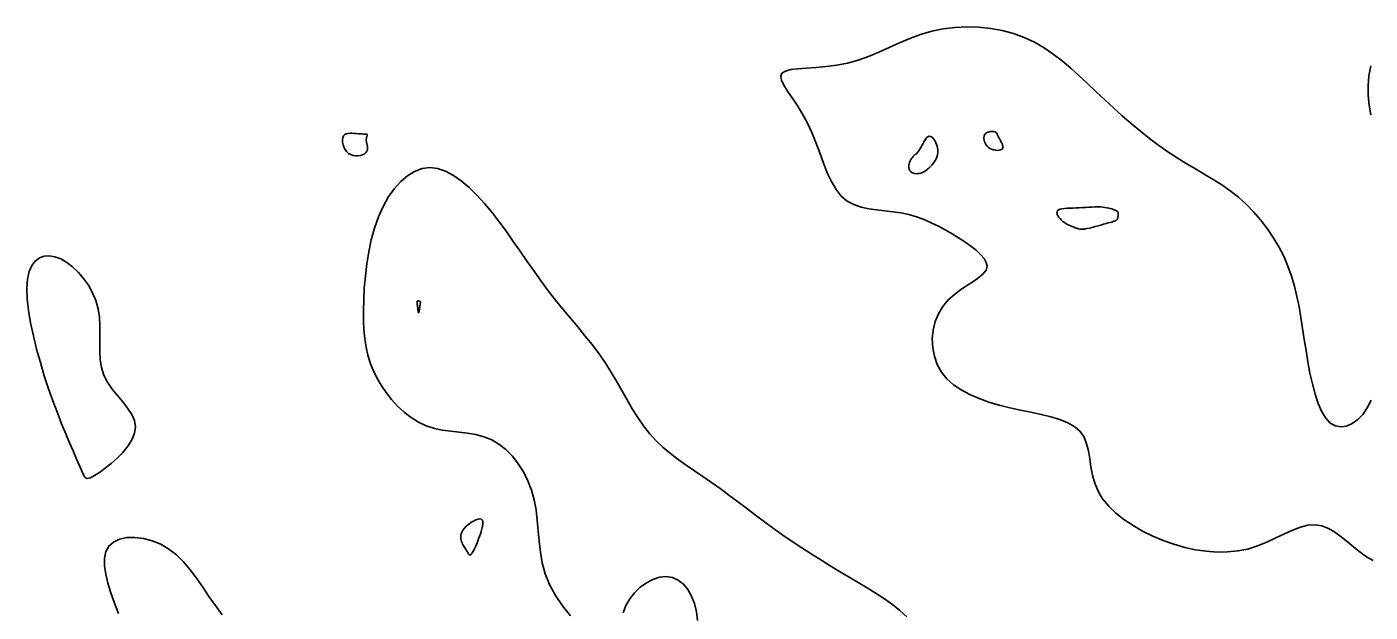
# Model space of a CAD drawing. Extents: x 3040093 to 3056816, y 408076 to 509144.
# Drawn here: x 3046489.7 to 3046611.4, y 435540.7 to 435593.7 of the extents above; entities that cross this region are included whole.
import ezdxf

# ---------------------------------------------------------------- set-up
doc = ezdxf.new("R2010")
doc.units = 0
doc.layers.add('V-CHAN-CONT-EL17', color=7, linetype='Continuous')

msp = doc.modelspace()

# ---------------------------------------------------------------- linework, layer by layer
at = {"layer": 'V-CHAN-CONT-EL17'}
for points in [[(3046564.05, 435577.94), (3046563.51, 435578.39), (3046563.03, 435578.98), (3046562.62, 435579.7), (3046562.24, 435580.51), (3046561.89, 435581.38), (3046561.55, 435582.3), (3046561.2, 435583.24), (3046560.83, 435584.16), (3046560.43, 435585.05), (3046559.97, 435585.87), (3046559.5, 435586.62), (3046559.05, 435587.3), (3046558.64, 435587.91), (3046558.31, 435588.44), (3046558.09, 435588.89), (3046558.02, 435589.25), (3046558.13, 435589.53), (3046558.44, 435589.72), (3046558.94, 435589.85), (3046559.58, 435589.92), (3046560.35, 435589.98), (3046561.22, 435590.04), (3046562.15, 435590.12), (3046563.11, 435590.24), (3046564.08, 435590.43), (3046565.04, 435590.71), (3046565.98, 435591.05), (3046566.9, 435591.44), (3046567.83, 435591.85), (3046568.77, 435592.27), (3046569.72, 435592.66), (3046570.69, 435593.02), (3046571.7, 435593.32), (3046572.74, 435593.54), (3046573.81, 435593.67), (3046574.89, 435593.72), (3046575.97, 435593.69), (3046577.04, 435593.58), (3046578.09, 435593.39), (3046579.11, 435593.12), (3046580.08, 435592.76), (3046581, 435592.33), (3046581.87, 435591.83), (3046582.71, 435591.26), (3046583.51, 435590.64), (3046584.29, 435589.98), (3046585.05, 435589.29), (3046585.82, 435588.58), (3046586.58, 435587.85), (3046587.37, 435587.11), (3046588.16, 435586.38), (3046588.96, 435585.66), (3046589.78, 435584.95), (3046590.6, 435584.27), (3046591.43, 435583.61), (3046592.26, 435582.98), (3046593.09, 435582.4), (3046593.92, 435581.86), (3046594.75, 435581.35), (3046595.58, 435580.87), (3046596.39, 435580.39), (3046597.19, 435579.91), (3046597.97, 435579.41), (3046598.73, 435578.87), (3046599.47, 435578.29), (3046600.17, 435577.66), (3046600.85, 435576.97), (3046601.49, 435576.24), (3046602.08, 435575.46), (3046602.63, 435574.65), (3046603.13, 435573.81), (3046603.58, 435572.94), (3046603.96, 435572.05), (3046604.29, 435571.15), (3046604.56, 435570.23), (3046604.78, 435569.3), (3046604.98, 435568.35), (3046605.14, 435567.39), (3046605.29, 435566.41), (3046605.44, 435565.41), (3046605.6, 435564.4), (3046605.77, 435563.37), (3046605.96, 435562.35), (3046606.18, 435561.37), (3046606.42, 435560.44), (3046606.7, 435559.6), (3046607.02, 435558.86), (3046607.39, 435558.27), (3046607.8, 435557.83), (3046608.26, 435557.57), (3046608.76, 435557.49), (3046609.27, 435557.56), (3046609.79, 435557.79), (3046610.28, 435558.15), (3046610.75, 435558.62), (3046611.15, 435559.21), (3046611.49, 435559.9)], [(3046611.48, 435585.76), (3046611.32, 435586.62), (3046611.23, 435587.49), (3046611.22, 435588.37), (3046611.29, 435589.28), (3046611.46, 435590.19)], [(3046538.98, 435540.37), (3046538.25, 435541.26), (3046537.61, 435542.21), (3046537.08, 435543.19), (3046536.69, 435544.18), (3046536.42, 435545.16), (3046536.25, 435546.14), (3046536.13, 435547.12), (3046536.05, 435548.08), (3046535.97, 435549.03), (3046535.86, 435549.96), (3046535.69, 435550.87), (3046535.44, 435551.75), (3046535.12, 435552.6), (3046534.71, 435553.41), (3046534.25, 435554.15), (3046533.72, 435554.82), (3046533.13, 435555.42), (3046532.5, 435555.91), (3046531.84, 435556.3), (3046531.13, 435556.59), (3046530.41, 435556.78), (3046529.66, 435556.91), (3046528.91, 435557), (3046528.15, 435557.09), (3046527.39, 435557.19), (3046526.65, 435557.35), (3046525.92, 435557.58), (3046525.22, 435557.9), (3046524.55, 435558.32), (3046523.91, 435558.81), (3046523.32, 435559.36), (3046522.77, 435559.96), (3046522.27, 435560.6), (3046521.82, 435561.27), (3046521.43, 435561.94), (3046521.11, 435562.61), (3046520.84, 435563.29), (3046520.63, 435563.99), (3046520.47, 435564.71), (3046520.35, 435565.47), (3046520.27, 435566.27), (3046520.24, 435567.12), (3046520.23, 435568.04), (3046520.25, 435569.03), (3046520.3, 435570.07), (3046520.4, 435571.15), (3046520.53, 435572.25), (3046520.71, 435573.35), (3046520.94, 435574.44), (3046521.23, 435575.5), (3046521.59, 435576.5), (3046522, 435577.44), (3046522.48, 435578.29), (3046523.02, 435579.05), (3046523.6, 435579.7), (3046524.21, 435580.23), (3046524.86, 435580.63), (3046525.54, 435580.88), (3046526.23, 435580.97), (3046526.94, 435580.89), (3046527.65, 435580.65), (3046528.37, 435580.27), (3046529.08, 435579.77), (3046529.79, 435579.16), (3046530.5, 435578.47), (3046531.19, 435577.71), (3046531.87, 435576.9), (3046532.53, 435576.06), (3046533.17, 435575.18), (3046533.8, 435574.29), (3046534.43, 435573.39), (3046535.06, 435572.48), (3046535.69, 435571.58), (3046536.32, 435570.69), (3046536.97, 435569.82), (3046537.63, 435568.97), (3046538.3, 435568.15), (3046538.98, 435567.34), (3046539.64, 435566.54), (3046540.29, 435565.74), (3046540.93, 435564.94), (3046541.54, 435564.13), (3046542.11, 435563.31), (3046542.64, 435562.47), (3046543.15, 435561.62), (3046543.63, 435560.77), (3046544.1, 435559.93), (3046544.58, 435559.11), (3046545.07, 435558.32), (3046545.59, 435557.57), (3046546.14, 435556.87), (3046546.73, 435556.23), (3046547.37, 435555.63), (3046548.04, 435555.07), (3046548.74, 435554.54), (3046549.46, 435554.02), (3046550.21, 435553.51), (3046550.97, 435552.99), (3046551.75, 435552.45), (3046552.53, 435551.9), (3046553.32, 435551.31), (3046554.12, 435550.72), (3046554.92, 435550.11), (3046555.73, 435549.49), (3046556.55, 435548.88), (3046557.38, 435548.27), (3046558.22, 435547.67), (3046559.07, 435547.09), (3046559.93, 435546.52), (3046560.79, 435545.97), (3046561.65, 435545.43), (3046562.51, 435544.91), (3046563.36, 435544.39), (3046564.21, 435543.88), (3046565.04, 435543.39), (3046565.86, 435542.9), (3046566.66, 435542.4), (3046567.42, 435541.9), (3046568.15, 435541.39), (3046568.82, 435540.84), (3046569.43, 435540.27)], [(3046611.69, 435545.37), (3046611.08, 435545.72), (3046610.49, 435546.13), (3046609.92, 435546.59), (3046609.35, 435547.07), (3046608.79, 435547.52), (3046608.22, 435547.94), (3046607.64, 435548.28), (3046607.04, 435548.52), (3046606.43, 435548.62), (3046605.77, 435548.58), (3046605.09, 435548.4), (3046604.38, 435548.13), (3046603.64, 435547.79), (3046602.86, 435547.42), (3046602.05, 435547.04), (3046601.21, 435546.7), (3046600.34, 435546.42), (3046599.43, 435546.24), (3046598.5, 435546.15), (3046597.54, 435546.14), (3046596.57, 435546.21), (3046595.59, 435546.35), (3046594.61, 435546.57), (3046593.64, 435546.85), (3046592.67, 435547.2), (3046591.72, 435547.59), (3046590.8, 435548.04), (3046589.93, 435548.54), (3046589.11, 435549.08), (3046588.37, 435549.67), (3046587.73, 435550.29), (3046587.18, 435550.96), (3046586.76, 435551.65), (3046586.46, 435552.38), (3046586.26, 435553.12), (3046586.12, 435553.87), (3046586.01, 435554.6), (3046585.89, 435555.3), (3046585.73, 435555.96), (3046585.5, 435556.55), (3046585.15, 435557.07), (3046584.66, 435557.5), (3046584.04, 435557.85), (3046583.31, 435558.15), (3046582.5, 435558.39), (3046581.62, 435558.61), (3046580.69, 435558.81), (3046579.73, 435559.01), (3046578.76, 435559.22), (3046577.81, 435559.46), (3046576.88, 435559.73), (3046575.99, 435560.05), (3046575.15, 435560.41), (3046574.38, 435560.83), (3046573.68, 435561.3), (3046573.08, 435561.84), (3046572.58, 435562.45), (3046572.2, 435563.14), (3046571.94, 435563.88), (3046571.79, 435564.66), (3046571.75, 435565.46), (3046571.83, 435566.25), (3046572.02, 435567.02), (3046572.31, 435567.74), (3046572.7, 435568.4), (3046573.19, 435568.98), (3046573.75, 435569.48), (3046574.34, 435569.93), (3046574.94, 435570.33), (3046575.5, 435570.69), (3046575.98, 435571.03), (3046576.37, 435571.36), (3046576.62, 435571.69), (3046576.71, 435572.03), (3046576.64, 435572.38), (3046576.44, 435572.75), (3046576.13, 435573.11), (3046575.72, 435573.49), (3046575.24, 435573.86), (3046574.7, 435574.24), (3046574.13, 435574.61), (3046573.54, 435574.97), (3046572.93, 435575.33), (3046572.3, 435575.66), (3046571.66, 435575.97), (3046571, 435576.26), (3046570.32, 435576.51), (3046569.62, 435576.71), (3046568.91, 435576.87), (3046568.18, 435576.98), (3046567.44, 435577.06), (3046566.71, 435577.14), (3046565.99, 435577.24), (3046565.3, 435577.4), (3046564.65, 435577.62), (3046564.05, 435577.94)], [(3046498.05, 435540.57), (3046497.68, 435541.52), (3046497.35, 435542.44), (3046497.07, 435543.32), (3046496.88, 435544.15), (3046496.77, 435544.91), (3046496.77, 435545.6), (3046496.9, 435546.19), (3046497.17, 435546.68), (3046497.59, 435547.05), (3046498.14, 435547.3), (3046498.79, 435547.45), (3046499.52, 435547.47), (3046500.29, 435547.38), (3046501.08, 435547.17), (3046501.86, 435546.85), (3046502.61, 435546.42), (3046503.3, 435545.89), (3046503.93, 435545.25), (3046504.53, 435544.54), (3046505.11, 435543.78), (3046505.67, 435542.96), (3046506.23, 435542.13), (3046506.82, 435541.29), (3046507.43, 435540.45)], [(3046550.49, 435539.94), (3046550.4, 435540.74), (3046550.22, 435541.48), (3046549.95, 435542.16), (3046549.62, 435542.75), (3046549.21, 435543.24), (3046548.74, 435543.61), (3046548.21, 435543.84), (3046547.65, 435543.92), (3046547.05, 435543.86), (3046546.44, 435543.66), (3046545.85, 435543.36), (3046545.29, 435542.95), (3046544.78, 435542.46), (3046544.34, 435541.91), (3046543.99, 435541.29), (3046543.75, 435540.64)]]:
    msp.add_lwpolyline(points, dxfattribs=at)
for points in [[(3046518.7, 435582.42), (3046518.56, 435582.61), (3046518.45, 435582.83), (3046518.38, 435583.05), (3046518.33, 435583.28), (3046518.33, 435583.5), (3046518.36, 435583.69), (3046518.42, 435583.85), (3046518.53, 435583.96), (3046518.67, 435584.03), (3046518.83, 435584.07), (3046519.02, 435584.09), (3046519.21, 435584.09), (3046519.4, 435584.07), (3046519.6, 435584.05), (3046519.78, 435584.03), (3046519.94, 435584.02), (3046520.09, 435584.02), (3046520.22, 435584.01), (3046520.33, 435584.01), (3046520.42, 435584.01), (3046520.49, 435584.01), (3046520.54, 435583.99), (3046520.57, 435583.98), (3046520.58, 435583.95), (3046520.57, 435583.91), (3046520.56, 435583.85), (3046520.54, 435583.79), (3046520.51, 435583.72), (3046520.49, 435583.63), (3046520.48, 435583.53), (3046520.48, 435583.42), (3046520.5, 435583.29), (3046520.53, 435583.15), (3046520.56, 435583.01), (3046520.58, 435582.86), (3046520.59, 435582.72), (3046520.58, 435582.58), (3046520.53, 435582.45), (3046520.44, 435582.33), (3046520.31, 435582.23), (3046520.15, 435582.14), (3046519.95, 435582.08), (3046519.73, 435582.05), (3046519.51, 435582.05), (3046519.28, 435582.08), (3046519.07, 435582.15), (3046518.87, 435582.26)], [(3046570.57, 435580.45), (3046570.71, 435580.48), (3046570.85, 435580.54), (3046570.99, 435580.6), (3046571.14, 435580.69), (3046571.28, 435580.79), (3046571.43, 435580.91), (3046571.57, 435581.04), (3046571.71, 435581.19), (3046571.84, 435581.35), (3046571.96, 435581.53), (3046572.06, 435581.71), (3046572.15, 435581.91), (3046572.21, 435582.12), (3046572.25, 435582.34), (3046572.25, 435582.56), (3046572.23, 435582.79), (3046572.17, 435583.02), (3046572.08, 435583.23), (3046571.98, 435583.43), (3046571.86, 435583.59), (3046571.73, 435583.72), (3046571.6, 435583.79), (3046571.47, 435583.81), (3046571.35, 435583.77), (3046571.23, 435583.67), (3046571.12, 435583.53), (3046571.01, 435583.35), (3046570.91, 435583.17), (3046570.81, 435582.97), (3046570.7, 435582.78), (3046570.6, 435582.6), (3046570.5, 435582.46), (3046570.4, 435582.34), (3046570.31, 435582.23), (3046570.21, 435582.15), (3046570.12, 435582.06), (3046570.03, 435581.98), (3046569.95, 435581.9), (3046569.87, 435581.8), (3046569.8, 435581.7), (3046569.74, 435581.58), (3046569.69, 435581.45), (3046569.66, 435581.32), (3046569.63, 435581.19), (3046569.62, 435581.06), (3046569.63, 435580.94), (3046569.66, 435580.83), (3046569.7, 435580.73), (3046569.77, 435580.64), (3046569.85, 435580.57), (3046569.95, 435580.51), (3046570.06, 435580.46), (3046570.17, 435580.43), (3046570.3, 435580.42), (3046570.43, 435580.43)], [(3046577.12, 435582.63), (3046577.29, 435582.57), (3046577.46, 435582.54), (3046577.63, 435582.53), (3046577.79, 435582.54), (3046577.93, 435582.57), (3046578.04, 435582.62), (3046578.12, 435582.7), (3046578.15, 435582.79), (3046578.15, 435582.9), (3046578.12, 435583.02), (3046578.07, 435583.15), (3046578, 435583.29), (3046577.93, 435583.42), (3046577.86, 435583.54), (3046577.79, 435583.66), (3046577.74, 435583.76), (3046577.7, 435583.85), (3046577.67, 435583.92), (3046577.64, 435583.99), (3046577.62, 435584.04), (3046577.59, 435584.09), (3046577.56, 435584.13), (3046577.52, 435584.16), (3046577.46, 435584.19), (3046577.4, 435584.21), (3046577.32, 435584.23), (3046577.24, 435584.24), (3046577.16, 435584.24), (3046577.07, 435584.24), (3046576.98, 435584.23), (3046576.89, 435584.22), (3046576.81, 435584.19), (3046576.72, 435584.16), (3046576.65, 435584.11), (3046576.58, 435584.06), (3046576.52, 435583.99), (3046576.48, 435583.91), (3046576.45, 435583.82), (3046576.43, 435583.71), (3046576.43, 435583.59), (3046576.45, 435583.46), (3046576.49, 435583.32), (3046576.54, 435583.18), (3046576.62, 435583.04), (3046576.71, 435582.92), (3046576.83, 435582.8), (3046576.96, 435582.7)], [(3046584.73, 435575.52), (3046584.82, 435575.48), (3046584.91, 435575.45), (3046585, 435575.42), (3046585.11, 435575.4), (3046585.23, 435575.39), (3046585.37, 435575.39), (3046585.55, 435575.41), (3046585.75, 435575.45), (3046585.98, 435575.5), (3046586.23, 435575.56), (3046586.5, 435575.63), (3046586.76, 435575.7), (3046587.02, 435575.77), (3046587.26, 435575.84), (3046587.49, 435575.9), (3046587.69, 435575.96), (3046587.86, 435576), (3046588, 435576.04), (3046588.13, 435576.08), (3046588.23, 435576.11), (3046588.31, 435576.15), (3046588.38, 435576.18), (3046588.44, 435576.22), (3046588.48, 435576.26), (3046588.51, 435576.3), (3046588.53, 435576.35), (3046588.55, 435576.4), (3046588.56, 435576.45), (3046588.57, 435576.51), (3046588.57, 435576.56), (3046588.58, 435576.61), (3046588.58, 435576.65), (3046588.59, 435576.7), (3046588.6, 435576.74), (3046588.6, 435576.78), (3046588.6, 435576.82), (3046588.6, 435576.85), (3046588.6, 435576.89), (3046588.59, 435576.92), (3046588.57, 435576.95), (3046588.55, 435576.98), (3046588.52, 435577), (3046588.48, 435577.03), (3046588.43, 435577.06), (3046588.37, 435577.09), (3046588.3, 435577.12), (3046588.22, 435577.15), (3046588.12, 435577.19), (3046588, 435577.23), (3046587.88, 435577.27), (3046587.73, 435577.31), (3046587.57, 435577.34), (3046587.39, 435577.37), (3046587.19, 435577.4), (3046586.98, 435577.41), (3046586.74, 435577.42), (3046586.48, 435577.41), (3046586.21, 435577.4), (3046585.93, 435577.39), (3046585.65, 435577.37), (3046585.36, 435577.35), (3046585.06, 435577.34), (3046584.77, 435577.32), (3046584.49, 435577.31), (3046584.22, 435577.3), (3046583.96, 435577.29), (3046583.72, 435577.27), (3046583.51, 435577.24), (3046583.34, 435577.21), (3046583.2, 435577.15), (3046583.1, 435577.08), (3046583.05, 435576.98), (3046583.04, 435576.87), (3046583.07, 435576.75), (3046583.13, 435576.61), (3046583.22, 435576.48), (3046583.33, 435576.35), (3046583.45, 435576.22), (3046583.58, 435576.1), (3046583.72, 435576), (3046583.86, 435575.91), (3046584, 435575.83), (3046584.14, 435575.77), (3046584.28, 435575.71), (3046584.41, 435575.65), (3046584.52, 435575.61), (3046584.63, 435575.56)], [(3046490.96, 435563.31), (3046490.62, 435564.53), (3046490.33, 435565.74), (3046490.08, 435566.92), (3046489.89, 435568.04), (3046489.78, 435569.09), (3046489.74, 435570.04), (3046489.79, 435570.86), (3046489.94, 435571.55), (3046490.18, 435572.1), (3046490.49, 435572.51), (3046490.87, 435572.79), (3046491.3, 435572.95), (3046491.77, 435572.98), (3046492.28, 435572.9), (3046492.81, 435572.7), (3046493.35, 435572.39), (3046493.88, 435571.99), (3046494.39, 435571.5), (3046494.87, 435570.94), (3046495.31, 435570.31), (3046495.68, 435569.64), (3046495.98, 435568.92), (3046496.19, 435568.17), (3046496.31, 435567.41), (3046496.36, 435566.64), (3046496.36, 435565.86), (3046496.35, 435565.09), (3046496.35, 435564.33), (3046496.39, 435563.58), (3046496.51, 435562.86), (3046496.72, 435562.18), (3046497.05, 435561.53), (3046497.48, 435560.91), (3046497.95, 435560.32), (3046498.42, 435559.74), (3046498.87, 435559.18), (3046499.24, 435558.62), (3046499.49, 435558.05), (3046499.59, 435557.48), (3046499.5, 435556.9), (3046499.26, 435556.31), (3046498.88, 435555.73), (3046498.42, 435555.17), (3046497.91, 435554.65), (3046497.38, 435554.17), (3046496.86, 435553.76), (3046496.4, 435553.42), (3046496.02, 435553.17), (3046495.72, 435552.99), (3046495.49, 435552.88), (3046495.32, 435552.83), (3046495.19, 435552.81), (3046495.1, 435552.84), (3046495.04, 435552.88), (3046494.99, 435552.94), (3046494.95, 435553), (3046494.91, 435553.07), (3046494.86, 435553.18), (3046494.79, 435553.33), (3046494.69, 435553.55), (3046494.56, 435553.84), (3046494.4, 435554.22), (3046494.18, 435554.71), (3046493.92, 435555.32), (3046493.61, 435556.04), (3046493.26, 435556.86), (3046492.89, 435557.77), (3046492.5, 435558.76), (3046492.1, 435559.83), (3046491.71, 435560.94), (3046491.32, 435562.11)], [(3046525.14, 435568.29), (3046525.15, 435568.19), (3046525.16, 435568.09), (3046525.18, 435568), (3046525.19, 435567.92), (3046525.2, 435567.86), (3046525.22, 435567.83), (3046525.23, 435567.83), (3046525.25, 435567.86), (3046525.26, 435567.92), (3046525.28, 435568.01), (3046525.29, 435568.11), (3046525.31, 435568.23), (3046525.33, 435568.34), (3046525.34, 435568.45), (3046525.35, 435568.54), (3046525.36, 435568.62), (3046525.37, 435568.68), (3046525.38, 435568.73), (3046525.39, 435568.76), (3046525.39, 435568.79), (3046525.4, 435568.8), (3046525.4, 435568.81), (3046525.4, 435568.82), (3046525.39, 435568.83), (3046525.38, 435568.83), (3046525.37, 435568.84), (3046525.36, 435568.84), (3046525.35, 435568.85), (3046525.33, 435568.85), (3046525.31, 435568.86), (3046525.29, 435568.87), (3046525.26, 435568.88), (3046525.23, 435568.88), (3046525.21, 435568.89), (3046525.18, 435568.89), (3046525.15, 435568.89), (3046525.13, 435568.89), (3046525.11, 435568.88), (3046525.1, 435568.86), (3046525.09, 435568.83), (3046525.08, 435568.79), (3046525.08, 435568.75), (3046525.09, 435568.7), (3046525.09, 435568.63), (3046525.1, 435568.56), (3046525.11, 435568.48), (3046525.12, 435568.39)], [(3046529.54, 435548.48), (3046529.74, 435548.65), (3046529.96, 435548.81), (3046530.18, 435548.95), (3046530.4, 435549.05), (3046530.61, 435549.12), (3046530.78, 435549.15), (3046530.92, 435549.12), (3046531, 435549.03), (3046531.04, 435548.89), (3046531.04, 435548.71), (3046531.01, 435548.49), (3046530.96, 435548.26), (3046530.89, 435548.02), (3046530.82, 435547.78), (3046530.74, 435547.55), (3046530.66, 435547.34), (3046530.59, 435547.15), (3046530.52, 435546.98), (3046530.46, 435546.83), (3046530.4, 435546.69), (3046530.34, 435546.57), (3046530.29, 435546.45), (3046530.23, 435546.34), (3046530.18, 435546.24), (3046530.13, 435546.15), (3046530.08, 435546.07), (3046530.04, 435546), (3046529.99, 435545.94), (3046529.94, 435545.9), (3046529.9, 435545.88), (3046529.86, 435545.88), (3046529.82, 435545.89), (3046529.78, 435545.93), (3046529.74, 435545.98), (3046529.7, 435546.04), (3046529.65, 435546.12), (3046529.61, 435546.2), (3046529.57, 435546.28), (3046529.52, 435546.36), (3046529.47, 435546.44), (3046529.42, 435546.53), (3046529.36, 435546.61), (3046529.31, 435546.69), (3046529.26, 435546.78), (3046529.21, 435546.87), (3046529.16, 435546.98), (3046529.12, 435547.09), (3046529.09, 435547.21), (3046529.06, 435547.34), (3046529.05, 435547.49), (3046529.06, 435547.64), (3046529.09, 435547.8), (3046529.15, 435547.96), (3046529.24, 435548.13), (3046529.37, 435548.3)]]:
    msp.add_lwpolyline(points, close=True, dxfattribs=at)

doc.saveas('drawing.dxf')
